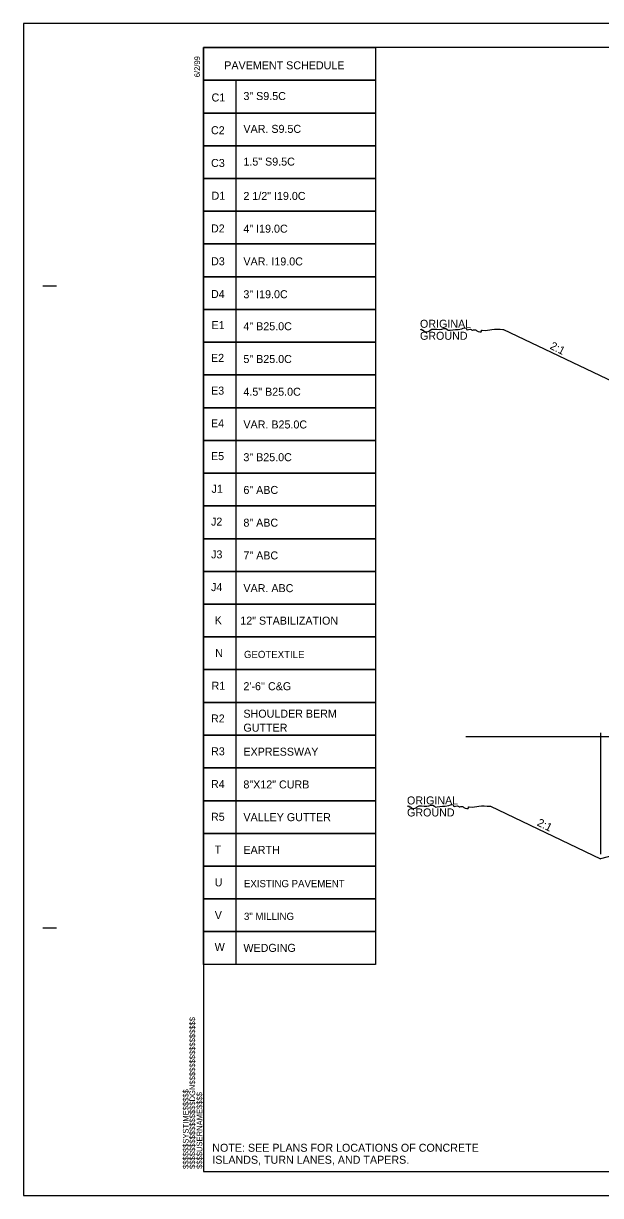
# Model space of a CAD drawing. Extents: x 18938 to 19565, y 6931 to 7973.
# Drawn here: x 19155.2 to 19227.2, y 7519.1 to 7665.5 of the extents above; entities that cross this region are included whole.
import ezdxf

# ---------------------------------------------------------------- set-up
doc = ezdxf.new("R2010")
doc.units = 0
for name, color, linetype in [('Old_Level_11', 7, 'Continuous'), ('Old_Level_2', 7, 'Continuous'), ('Prop Dimension', 7, 'Continuous'), ('Prop Shade Medium', 7, 'Continuous'), ('Sheet Typical CELL', 7, 'Continuous'), ('Typical Curb CELL', 7, 'Continuous'), ('Typical Guardrail CELL', 7, 'Continuous'), ('Typical Pavement Slope CELL', 7, 'Continuous'), ('Typical Pavement Slope Information CELL', 7, 'Continuous'), ('Typical Shoulder Slope Information CELL', 7, 'Continuous')]:
    doc.layers.add(name, color=color, linetype=linetype)

msp = doc.modelspace()

# ---------------------------------------------------------------- linework, layer by layer
at = {"layer": 'Prop Dimension'}
msp.add_lwpolyline([(19155.17, 7519.08), (19382.43, 7519.08), (19382.43, 7665.51), (19155.17, 7665.51)], close=True, dxfattribs=at)
at = {"layer": 'Prop Shade Medium'}
for p, q in [((19215.13, 7627.29), (19228.86, 7620.72)), ((19213.51, 7567.73), (19227.24, 7561.16)), ((19235.24, 7563.31), (19227.24, 7561.16))]:
    msp.add_line(p, q, dxfattribs=at)
at = {"layer": 'Sheet Typical CELL'}
msp.add_line((19227.24, 7576.89), (19227.24, 7561.73), dxfattribs=at)
at = {"layer": 'Typical Curb CELL'}
for points in [[(19204.76, 7627.29), (19204.93, 7627.29), (19204.93, 7627.2), (19205.1, 7627.2), (19205.19, 7627.11), (19205.88, 7627.11), (19205.96, 7627.2), (19207.16, 7627.29), (19208.1, 7627.29), (19208.19, 7627.2), (19208.45, 7627.2), (19209.9, 7627.37), (19210.5, 7627.37), (19210.5, 7627.29), (19211.1, 7627.29), (19211.19, 7627.2), (19211.27, 7627.2), (19211.7, 7627.2), (19211.79, 7627.11), (19212.39, 7627.11), (19212.39, 7627.2), (19212.47, 7627.2), (19213.67, 7627.29), (19215.04, 7627.29), (19215.13, 7627.29)], [(19203.15, 7567.73), (19203.32, 7567.73), (19203.32, 7567.64), (19203.49, 7567.64), (19203.57, 7567.56), (19204.26, 7567.56), (19204.34, 7567.64), (19205.54, 7567.73), (19206.49, 7567.73), (19206.57, 7567.64), (19206.83, 7567.64), (19208.28, 7567.82), (19208.88, 7567.82), (19208.88, 7567.73), (19209.48, 7567.73), (19209.57, 7567.64), (19209.66, 7567.64), (19210.08, 7567.64), (19210.17, 7567.56), (19210.77, 7567.56), (19210.77, 7567.64), (19210.85, 7567.64), (19212.05, 7567.73), (19213.42, 7567.73), (19213.51, 7567.73)]]:
    msp.add_spline(points, degree=3, dxfattribs=at)
at = {"layer": 'Typical Guardrail CELL'}
msp.add_line((19210.41, 7576.43), (19338.31, 7576.43), dxfattribs=at)
at = {"layer": 'Typical Pavement Slope CELL'}
msp.add_lwpolyline([(19177.64, 7662.5), (19199.14, 7662.5), (19199.14, 7658.41), (19177.64, 7658.41)], close=True, dxfattribs=at)
for points in [[(19181.73, 7654.32), (19177.64, 7654.32), (19177.64, 7658.41), (19199.14, 7658.41), (19199.14, 7654.32), (19181.73, 7654.32), (19181.73, 7658.41)], [(19181.73, 7650.23), (19177.64, 7650.23), (19177.64, 7654.32), (19199.14, 7654.32), (19199.14, 7650.23), (19181.73, 7650.23), (19181.73, 7654.32)], [(19181.73, 7646.14), (19177.64, 7646.14), (19177.64, 7650.23), (19199.14, 7650.23), (19199.14, 7646.14), (19181.73, 7646.14), (19181.73, 7650.23)], [(19181.73, 7642.05), (19177.64, 7642.05), (19177.64, 7646.14), (19199.14, 7646.14), (19199.14, 7642.05), (19181.73, 7642.05), (19181.73, 7646.14)], [(19181.73, 7637.96), (19177.64, 7637.96), (19177.64, 7642.05), (19199.14, 7642.05), (19199.14, 7637.96), (19181.73, 7637.96), (19181.73, 7642.05)], [(19181.73, 7633.87), (19177.64, 7633.87), (19177.64, 7637.96), (19199.14, 7637.96), (19199.14, 7633.87), (19181.73, 7633.87), (19181.73, 7637.96)], [(19181.73, 7629.78), (19177.64, 7629.78), (19177.64, 7633.87), (19199.14, 7633.87), (19199.14, 7629.78), (19181.73, 7629.78), (19181.73, 7633.87)], [(19181.73, 7625.69), (19177.64, 7625.69), (19177.64, 7629.78), (19199.14, 7629.78), (19199.14, 7625.69), (19181.73, 7625.69), (19181.73, 7629.78)], [(19181.73, 7621.6), (19177.64, 7621.6), (19177.64, 7625.69), (19199.14, 7625.69), (19199.14, 7621.6), (19181.73, 7621.6), (19181.73, 7625.69)], [(19181.73, 7617.5), (19177.64, 7617.5), (19177.64, 7621.6), (19199.14, 7621.6), (19199.14, 7617.5), (19181.73, 7617.5), (19181.73, 7621.6)], [(19181.73, 7613.41), (19177.64, 7613.41), (19177.64, 7617.5), (19199.14, 7617.5), (19199.14, 7613.41), (19181.73, 7613.41), (19181.73, 7617.5)], [(19181.73, 7609.32), (19177.64, 7609.32), (19177.64, 7613.41), (19199.14, 7613.41), (19199.14, 7609.32), (19181.73, 7609.32), (19181.73, 7613.41)], [(19181.73, 7605.23), (19177.64, 7605.23), (19177.64, 7609.32), (19199.14, 7609.32), (19199.14, 7605.23), (19181.73, 7605.23), (19181.73, 7609.32)], [(19181.73, 7601.14), (19177.64, 7601.14), (19177.64, 7605.23), (19199.14, 7605.23), (19199.14, 7601.14), (19181.73, 7601.14), (19181.73, 7605.23)], [(19181.73, 7597.05), (19177.64, 7597.05), (19177.64, 7601.14), (19199.14, 7601.14), (19199.14, 7597.05), (19181.73, 7597.05), (19181.73, 7601.14)], [(19181.73, 7592.96), (19177.64, 7592.96), (19177.64, 7597.05), (19199.14, 7597.05), (19199.14, 7592.96), (19181.73, 7592.96), (19181.73, 7597.05)], [(19181.73, 7588.87), (19177.64, 7588.87), (19177.64, 7592.96), (19199.14, 7592.96), (19199.14, 7588.87), (19181.73, 7588.87), (19181.73, 7592.96)], [(19181.73, 7584.78), (19177.64, 7584.78), (19177.64, 7588.87), (19199.14, 7588.87), (19199.14, 7584.78), (19181.73, 7584.78), (19181.73, 7588.87)], [(19181.73, 7580.69), (19177.64, 7580.69), (19177.64, 7584.78), (19199.14, 7584.78), (19199.14, 7580.69), (19181.73, 7580.69), (19181.73, 7584.78)], [(19181.73, 7576.6), (19177.64, 7576.6), (19177.64, 7580.69), (19199.14, 7580.69), (19199.14, 7576.6), (19181.73, 7576.6), (19181.73, 7580.69)], [(19181.73, 7572.51), (19177.64, 7572.51), (19177.64, 7576.6), (19199.14, 7576.6), (19199.14, 7572.51), (19181.73, 7572.51), (19181.73, 7576.6)], [(19181.73, 7568.41), (19177.64, 7568.41), (19177.64, 7572.51), (19199.14, 7572.51), (19199.14, 7568.41), (19181.73, 7568.41), (19181.73, 7572.51)], [(19181.73, 7564.32), (19177.64, 7564.32), (19177.64, 7568.41), (19199.14, 7568.41), (19199.14, 7564.32), (19181.73, 7564.32), (19181.73, 7568.41)], [(19181.73, 7560.23), (19177.64, 7560.23), (19177.64, 7564.32), (19199.14, 7564.32), (19199.14, 7560.23), (19181.73, 7560.23), (19181.73, 7564.32)], [(19181.73, 7556.14), (19177.64, 7556.14), (19177.64, 7560.23), (19199.14, 7560.23), (19199.14, 7556.14), (19181.73, 7556.14), (19181.73, 7560.23)], [(19181.73, 7552.05), (19177.64, 7552.05), (19177.64, 7556.14), (19199.14, 7556.14), (19199.14, 7552.05), (19181.73, 7552.05), (19181.73, 7556.14)], [(19181.73, 7547.96), (19177.64, 7547.96), (19177.64, 7552.05), (19199.14, 7552.05), (19199.14, 7547.96), (19181.73, 7547.96), (19181.73, 7552.05)]]:
    msp.add_lwpolyline(points, dxfattribs=at)
at = {"layer": 'Typical Pavement Slope Information CELL'}
for p, q in [((19157.59, 7632.75), (19159.28, 7632.75)), ((19157.59, 7552.51), (19159.28, 7552.51)), ((19177.64, 7522.09), (19177.64, 7522.09)), ((19177.64, 7522.09), (19177.64, 7522.09)), ((19177.64, 7522.09), (19177.64, 7522.09)), ((19177.64, 7522.09), (19177.64, 7522.09)), ((19177.64, 7522.09), (19177.64, 7522.09)), ((19177.64, 7522.09), (19177.64, 7522.09))]:
    msp.add_line(p, q, dxfattribs=at)
msp.add_lwpolyline([(19380.14, 7662.5), (19177.64, 7662.5), (19177.64, 7522.09), (19380.14, 7522.09)], close=True, dxfattribs=at)
msp.add_lwpolyline([(19182.7, 7522.09), (19182.7, 7522.09)], dxfattribs=at)

# ---------------------------------------------------------------- texts
at = {"layer": 'Old_Level_11'}
for s, p in [('NOTE: SEE PLANS FOR LOCATIONS OF CONCRETE', (19178.75, 7524.55)), ('ISLANDS, TURN LANES, AND TAPERS.', (19178.75, 7523.05))]:
    msp.add_text(s, height=1, dxfattribs=at).set_placement(p)
at = {"layer": 'Old_Level_2'}
for s, p in [('ORIGINAL', (19204.69, 7627.49)), ('GROUND', (19204.69, 7625.99)), ('ORIGINAL', (19203.07, 7567.94)), ('GROUND', (19203.07, 7566.44))]:
    msp.add_text(s, height=1, rotation=360, dxfattribs=at).set_placement(p)
at = {"layer": 'Typical Pavement Slope CELL'}
for s, height, p in [('PAVEMENT SCHEDULE', 1, (19180.25, 7659.78)), ('C1', 1, (19178.66, 7655.76)), ('3" S9.5C', 1, (19182.64, 7655.94)), ('C2', 1, (19178.59, 7651.67)), ('VAR. S9.5C', 1, (19182.64, 7651.84)), ('C3', 1, (19178.6, 7647.58)), ('1.5" S9.5C', 1, (19182.64, 7647.75)), ('D1', 1, (19178.66, 7643.49)), ('2 1/2" I19.0C', 1, (19182.64, 7643.46)), ('D2', 1, (19178.59, 7639.4)), ('4" I19.0C', 1, (19182.64, 7639.37)), ('D3', 1, (19178.6, 7635.3)), ('VAR. I19.0C', 1, (19182.64, 7635.28)), ('D4', 1, (19178.59, 7631.21)), ('3" I19.0C', 1, (19182.64, 7631.18)), ('E1', 1, (19178.66, 7627.32)), ('4" B25.0C', 1, (19182.64, 7627.18)), ('E2', 1, (19178.59, 7623.23)), ('5" B25.0C', 1, (19182.64, 7623.09)), ('E3', 1, (19178.6, 7619.14)), ('4.5" B25.0C', 1, (19182.64, 7619)), ('E4', 1, (19178.59, 7615.05)), ('VAR. B25.0C', 1, (19182.64, 7614.91)), ('E5', 1, (19178.59, 7610.96)), ('3" B25.0C', 1, (19182.64, 7610.82)), ('J1', 1, (19178.66, 7606.87)), ('6" ABC', 1, (19182.64, 7606.73)), ('J2', 1, (19178.59, 7602.77)), ('8" ABC', 1, (19182.64, 7602.64)), ('J3', 1, (19178.6, 7598.68)), ('7" ABC', 1, (19182.64, 7598.55)), ('J4', 1, (19178.59, 7594.59)), ('VAR. ABC', 1, (19182.64, 7594.46)), ('K', 1, (19179.05, 7590.45)), ('12" STABILIZATION', 1, (19182.25, 7590.4)), ('N', 1, (19179.12, 7586.34)), ('GEOTEXTILE', 0.9, (19182.71, 7586.23)), ('R1', 1, (19178.66, 7582.27)), ("2'-6'' C&G", 1, (19182.64, 7582.21)), ('SHOULDER BERM ', 1, (19182.64, 7578.78)), ('R2', 1, (19178.59, 7578.18)), ('GUTTER', 1, (19182.64, 7577.03)), ('R3', 1, (19178.6, 7574.08)), ('EXPRESSWAY ', 1, (19182.64, 7574.03)), ('R4', 1, (19178.59, 7569.99)), ('8"X12" CURB', 1, (19182.64, 7569.94)), ('R5', 1, (19178.59, 7565.9)), ('VALLEY GUTTER', 1, (19182.64, 7565.85)), ('T', 1, (19179.05, 7561.81)), ('EARTH', 1, (19182.64, 7561.76)), ('U', 1, (19179.05, 7557.71)), ('EXISTING PAVEMENT', 0.9, (19182.71, 7557.6)), ('V', 1, (19179.06, 7553.62)), ('3" MILLING', 0.9, (19182.71, 7553.51)), ('W', 1, (19179.05, 7549.63)), ('WEDGING', 1, (19182.64, 7549.52))]:
    msp.add_text(s, height=height, dxfattribs=at).set_placement(p)
at = {"layer": 'Typical Pavement Slope Information CELL'}
for s, height, p in [('6/2/99', 0.709, (19177.22, 7658.79)), ('$$$$$$$$$$$$$$$$DGN$$$$$$$$$$$$$$$$', 0.7087, (19176.61, 7522.4)), ('$$$$$$SYSTIME$$$$$', 0.7087, (19175.79, 7522.4)), ('$$$$USERNAME$$$$', 0.7087, (19177.5, 7522.41))]:
    msp.add_text(s, height=height, rotation=90, dxfattribs=at).set_placement(p)
at = {"layer": 'Typical Shoulder Slope Information CELL'}
for p in [(19220.84, 7624.91), (19219.22, 7565.35)]:
    msp.add_text('2:1', height=1, rotation=333.4349, dxfattribs=at).set_placement(p)

doc.saveas('drawing.dxf')
